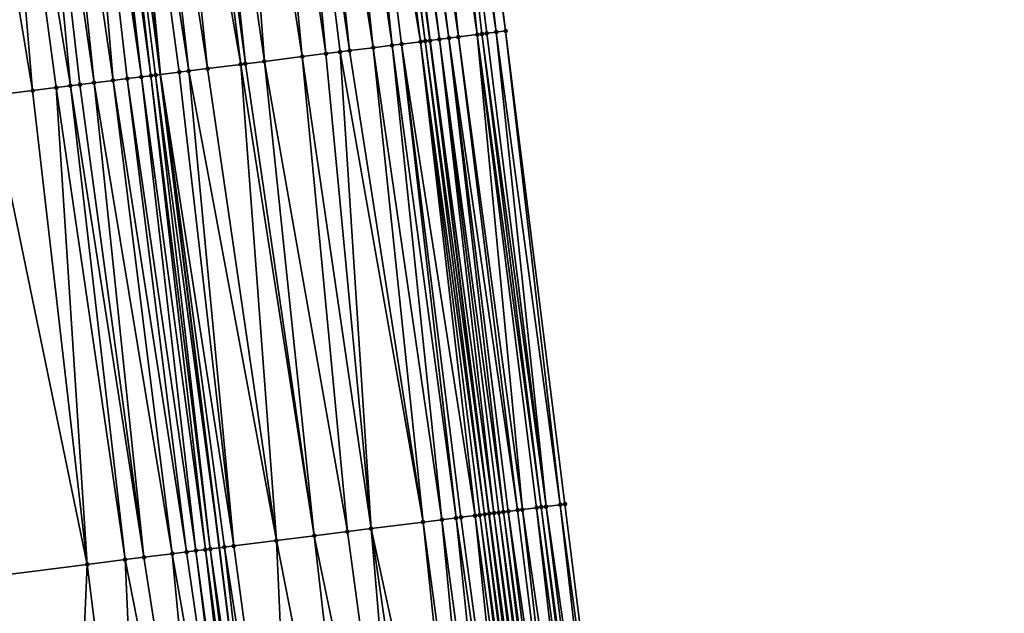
# Model space of a CAD drawing. Header units: feet. Extents: x 2004186 to 2014793, y 836912 to 864902.
# Tile 871 of 974: x 2004239 to 2004280, y 860242 to 860267. Entities that reach past the tile are written whole.
import ezdxf

# ---------------------------------------------------------------- set-up
doc = ezdxf.new("R2010")
doc.units = ezdxf.units.FT
doc.header["$LTSCALE"] = 100
doc.header["$MEASUREMENT"] = 0
for name, color, linetype, lineweight in [('EP_Travel Lane', 5, 'Continuous', 40), ('GPL_Skip Line', 2, 'Continuous', 40), ('Road Shots', 4, 'Continuous', 200), ('Road X-Section', 30, 'Continuous', 13)]:
    doc.layers.add(name, color=color, linetype=linetype, lineweight=lineweight)
doc.layers.add('I-77 SB_MM21-27-Surface-Border', color=7, linetype='Continuous')
doc.layers.add('I-77 SB_MM21-27-Surface-TIN', color=7, linetype='Continuous')

msp = doc.modelspace()

# ---------------------------------------------------------------- linework, layer by layer
at = {"layer": 'EP_Travel Lane'}
msp.add_polyline3d([(2004278.176850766, 860107.7872020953, 443.0802685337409), (2004275.079206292, 860127.5448187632, 443.2896981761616), (2004272.20618284, 860147.1832113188, 443.5180777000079), (2004269.396110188, 860166.9835510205, 443.7427279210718), (2004266.586020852, 860186.7840082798, 443.9576872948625), (2004263.776026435, 860206.5837967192, 444.2277280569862), (2004261.204538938, 860226.2300628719, 444.4759361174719), (2004258.726856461, 860246.074183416, 444.7456337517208), (2004256.249237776, 860265.9177930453, 445.0501605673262), (2004253.771628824, 860285.7613247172, 445.3600188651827), (2004251.476942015, 860305.4775808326, 445.6842824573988), (2004249.269071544, 860325.3524036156, 446.0267460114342), (2004247.061231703, 860345.2269506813, 446.3848693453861), (2004244.853425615, 860365.1011938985, 446.7602514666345), (2004242.7872127, 860384.8619362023, 447.1257588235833), (2004240.809583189, 860404.760041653, 447.5197195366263)], dxfattribs=at)
at = {"layer": 'GPL_Skip Line'}
msp.add_polyline3d([(2004266.90058281, 860106.0286137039, 443.5323884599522), (2004263.825262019, 860125.7897813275, 443.7325048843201), (2004260.937700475, 860145.5786646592, 443.9475066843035), (2004258.127622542, 860165.379041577, 444.1690831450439), (2004255.317567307, 860185.1792585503, 444.4038330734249), (2004252.507585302, 860204.9789595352, 444.6810810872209), (2004249.90958501, 860224.8070795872, 444.9510224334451), (2004247.422139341, 860244.6498827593, 445.2269902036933), (2004244.934734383, 860264.4923611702, 445.5251074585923), (2004242.447342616, 860284.3347343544, 445.8304014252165), (2004240.117220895, 860304.1952386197, 446.1714468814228), (2004237.88905285, 860324.0682038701, 446.4904470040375), (2004235.660980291, 860343.9403174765, 446.857824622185), (2004233.432912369, 860363.8123897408, 447.2275507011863), (2004231.328673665, 860383.6973784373, 447.6122131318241), (2004229.323130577, 860403.5926549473, 448.0069521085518)], dxfattribs=at)
at = {"layer": 'I-77 SB_MM21-27-Surface-Border', "color": 3, "linetype": 'ByBlock', "lineweight": -2}
msp.add_polyline3d([(2004242.455338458, 860404.9287938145, 447.3733794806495), (2004243.864022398, 860384.9721945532, 447.0379822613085), (2004246.350791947, 860365.2713269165, 446.6341695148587), (2004248.976294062, 860345.4444930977, 446.2264130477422), (2004251.999291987, 860325.6623481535, 445.8118457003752), (2004254.227387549, 860305.7900293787, 445.4561224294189), (2004256.932620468, 860286.1614367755, 445.1009789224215), (2004259.419980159, 860266.3193194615, 444.7782243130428), (2004261.907392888, 860246.4767790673, 444.484343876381), (2004264.394846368, 860226.6339135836, 444.2126170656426), (2004266.96151152, 860207.0390791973, 443.9696073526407), (2004269.77150827, 860187.2392743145, 443.7009221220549), (2004272.38358866, 860167.4106663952, 443.489930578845), (2004274.797706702, 860147.5535794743, 443.3099393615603), (2004277.460304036, 860127.9171406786, 443.0755045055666), (2004280.338033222, 860108.1250280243, 442.8990627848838)], dxfattribs=at)
at = {"layer": 'I-77 SB_MM21-27-Surface-TIN', "color": 128, "linetype": 'ByBlock', "lineweight": -2}
for points in [[(2004255.345279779, 860285.9605560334, 445.2282600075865), (2004254.551630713, 860285.8599459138, 445.3034777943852), (2004257.435823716, 860266.0680636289, 444.9478918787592)], [(2004256.138944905, 860286.0610380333, 445.1617802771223), (2004255.345279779, 860285.9605560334, 445.2282600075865), (2004258.22947665, 860266.1686428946, 444.8747778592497)], [(2004255.345279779, 860285.9605560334, 445.2282600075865), (2004257.435823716, 860266.0680636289, 444.9478918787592), (2004258.22947665, 860266.1686428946, 444.8747778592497)], [(2004256.138944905, 860286.0610380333, 445.1617802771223), (2004259.023152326, 860266.2690407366, 444.8140373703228), (2004256.734200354, 860286.1363468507, 445.1155135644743)], [(2004256.138944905, 860286.0610380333, 445.1617802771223), (2004258.626317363, 860266.2188188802, 444.8459718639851), (2004259.023152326, 860266.2690407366, 444.8140373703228)], [(2004256.138944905, 860286.0610380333, 445.1617802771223), (2004258.42789299, 860266.193762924, 444.8581898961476), (2004258.626317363, 860266.2188188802, 444.8459718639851)], [(2004256.138944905, 860286.0610380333, 445.1617802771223), (2004258.22947665, 860266.1686428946, 444.8747778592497), (2004258.42789299, 860266.193762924, 444.8581898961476)], [(2004256.734200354, 860286.1363468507, 445.1155135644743), (2004259.419980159, 860266.3193194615, 444.7782243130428), (2004256.932620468, 860286.1614367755, 445.1009789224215)], [(2004256.734200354, 860286.1363468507, 445.1155135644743), (2004259.023152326, 860266.2690407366, 444.8140373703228), (2004259.419980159, 860266.3193194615, 444.7782243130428)], [(2004251.773687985, 860285.5091745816, 445.4737061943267), (2004250.781528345, 860285.3841961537, 445.5142426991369), (2004253.864216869, 860265.6168022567, 445.1851507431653)], [(2004251.972122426, 860285.5341502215, 445.4669660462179), (2004251.773687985, 860285.5091745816, 445.4737061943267), (2004254.657944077, 860265.7167890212, 445.1524466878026)], [(2004251.773687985, 860285.5091745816, 445.4737061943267), (2004253.864216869, 860265.6168022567, 445.1851507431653), (2004254.657944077, 860265.7167890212, 445.1524466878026)], [(2004252.567411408, 860285.6091915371, 445.4389435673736), (2004251.972122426, 860285.5341502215, 445.4669660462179), (2004254.657944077, 860265.7167890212, 445.1524466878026)], [(2004253.361111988, 860285.7093907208, 445.3917525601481), (2004252.567411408, 860285.6091915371, 445.4389435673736), (2004255.848501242, 860265.86703758, 445.0850842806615)], [(2004252.567411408, 860285.6091915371, 445.4389435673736), (2004255.054802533, 860265.7668234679, 445.1332939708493), (2004255.848501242, 860265.86703758, 445.0850842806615)], [(2004252.567411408, 860285.6091915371, 445.4389435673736), (2004254.657944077, 860265.7167890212, 445.1524466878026), (2004255.054802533, 860265.7668234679, 445.1332939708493)], [(2004253.559532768, 860285.73447533, 445.3775804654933), (2004253.361111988, 860285.7093907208, 445.3917525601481), (2004256.046918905, 860265.8921470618, 445.0692156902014)], [(2004253.361111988, 860285.7093907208, 445.3917525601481), (2004255.848501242, 860265.86703758, 445.0850842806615), (2004256.046918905, 860265.8921470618, 445.0692156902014)], [(2004253.757948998, 860285.7595962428, 445.360932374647), (2004253.559532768, 860285.73447533, 445.3775804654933), (2004256.245331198, 860265.9172993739, 445.0504259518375)], [(2004253.559532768, 860285.73447533, 445.3775804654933), (2004256.046918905, 860265.8921470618, 445.0692156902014), (2004256.245331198, 860265.9172993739, 445.0504259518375)], [(2004253.757948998, 860285.7595962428, 445.360932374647), (2004256.249237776, 860265.9177930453, 445.0501605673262), (2004253.771628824, 860285.7613247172, 445.3600188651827)], [(2004253.757948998, 860285.7595962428, 445.360932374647), (2004256.245331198, 860265.9172993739, 445.0504259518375), (2004256.249237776, 860265.9177930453, 445.0501605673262)], [(2004254.154793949, 860285.809738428, 445.3344319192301), (2004253.771628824, 860285.7613247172, 445.3600188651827), (2004256.642175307, 860265.9674482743, 445.0234672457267)], [(2004256.642175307, 860265.9674482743, 445.0234672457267), (2004253.771628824, 860285.7613247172, 445.3600188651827), (2004256.249237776, 860265.9177930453, 445.0501605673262)], [(2004254.551630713, 860285.8599459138, 445.3034777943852), (2004254.154793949, 860285.809738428, 445.3344319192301), (2004257.039006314, 860266.0177016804, 444.9893809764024)], [(2004254.154793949, 860285.809738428, 445.3344319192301), (2004256.642175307, 860265.9674482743, 445.0234672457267), (2004257.039006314, 860266.0177016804, 444.9893809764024)], [(2004254.551630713, 860285.8599459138, 445.3034777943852), (2004257.039006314, 860266.0177016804, 444.9893809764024), (2004257.435823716, 860266.0680636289, 444.9478918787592)], [(2004248.995651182, 860285.1591537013, 445.592752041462), (2004247.805047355, 860285.0092773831, 445.6347259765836), (2004250.887735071, 860265.2418899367, 445.3051960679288)], [(2004249.987818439, 860285.2840713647, 445.5563598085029), (2004248.995651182, 860285.1591537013, 445.592752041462), (2004251.879904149, 860265.366793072, 445.2697940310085)], [(2004248.995651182, 860285.1591537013, 445.592752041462), (2004250.887735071, 860265.2418899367, 445.3051960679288), (2004251.879904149, 860265.366793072, 445.2697940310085)], [(2004250.781528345, 860285.3841961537, 445.5142426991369), (2004249.987818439, 860285.2840713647, 445.5563598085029), (2004252.872057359, 860265.4918227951, 445.2257584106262)], [(2004249.987818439, 860285.2840713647, 445.5563598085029), (2004252.47519843, 860265.4417921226, 445.2446537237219), (2004252.872057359, 860265.4918227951, 445.2257584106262)], [(2004249.987818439, 860285.2840713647, 445.5563598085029), (2004251.879904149, 860265.366793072, 445.2697940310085), (2004252.47519843, 860265.4417921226, 445.2446537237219)], [(2004250.781528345, 860285.3841961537, 445.5142426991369), (2004252.872057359, 860265.4918227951, 445.2257584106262), (2004253.864216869, 860265.6168022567, 445.1851507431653)], [(2004245.820704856, 860284.7595057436, 445.7031667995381), (2004244.828538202, 860284.6345832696, 445.7398871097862), (2004248.308095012, 860264.917145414, 445.396993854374)], [(2004246.416001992, 860284.8344820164, 445.6795803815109), (2004245.820704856, 860284.7595057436, 445.7031667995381), (2004248.506530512, 860264.9421126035, 445.3908299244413)], [(2004245.820704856, 860284.7595057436, 445.7031667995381), (2004248.308095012, 860264.917145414, 445.396993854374), (2004248.506530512, 860264.9421126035, 445.3908299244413)], [(2004247.805047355, 860285.0092773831, 445.6347259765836), (2004246.416001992, 860284.8344820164, 445.6795803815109), (2004249.300263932, 860265.0420498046, 445.3615062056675)], [(2004246.416001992, 860284.8344820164, 445.6795803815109), (2004248.506530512, 860264.9421126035, 445.3908299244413), (2004249.300263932, 860265.0420498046, 445.3615062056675)], [(2004247.805047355, 860285.0092773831, 445.6347259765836), (2004249.300263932, 860265.0420498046, 445.3615062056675), (2004250.887735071, 860265.2418899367, 445.3051960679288)], [(2004242.248903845, 860284.309793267, 445.8347850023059), (2004241.85201694, 860284.2599857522, 445.8384601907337), (2004244.537861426, 860264.442442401, 445.536370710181)], [(2004242.248903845, 860284.309793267, 445.8347850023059), (2004244.934734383, 860264.4923611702, 445.5251074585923), (2004242.447342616, 860284.3347343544, 445.8304014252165)], [(2004242.248903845, 860284.309793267, 445.8347850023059), (2004244.736300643, 860264.467379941, 445.5322289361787), (2004244.934734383, 860264.4923611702, 445.5251074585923)], [(2004242.248903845, 860284.309793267, 445.8347850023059), (2004244.537861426, 860264.442442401, 445.536370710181), (2004244.736300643, 860264.467379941, 445.5322289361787)], [(2004243.042647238, 860284.4096509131, 445.8108876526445), (2004242.447342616, 860284.3347343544, 445.8304014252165), (2004244.934734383, 860264.4923611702, 445.5251074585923)], [(2004243.836375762, 860284.5096271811, 445.7789000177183), (2004243.042647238, 860284.4096509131, 445.8108876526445), (2004246.125334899, 860264.6422639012, 445.4813313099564)], [(2004243.042647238, 860284.4096509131, 445.8108876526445), (2004244.934734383, 860264.4923611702, 445.5251074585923), (2004245.728469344, 860264.5922860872, 445.4966215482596)], [(2004243.042647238, 860284.4096509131, 445.8108876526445), (2004245.728469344, 860264.5922860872, 445.4966215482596), (2004246.125334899, 860264.6422639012, 445.4813313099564)], [(2004244.828538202, 860284.6345832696, 445.7398871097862), (2004243.836375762, 860284.5096271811, 445.7789000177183), (2004246.919069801, 860264.7421892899, 445.4528132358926)], [(2004243.836375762, 860284.5096271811, 445.7789000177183), (2004246.125334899, 860264.6422639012, 445.4813313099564), (2004246.919069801, 860264.7421892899, 445.4528132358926)], [(2004244.828538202, 860284.6345832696, 445.7398871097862), (2004246.919069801, 860264.7421892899, 445.4528132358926), (2004248.308095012, 860264.917145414, 445.396993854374)], [(2004239.272393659, 860283.9351073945, 445.9393840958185), (2004237.883371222, 860283.7601291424, 445.9967117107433), (2004241.164481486, 860264.017812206, 445.6539778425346)], [(2004240.06612676, 860284.0350471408, 445.9098873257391), (2004239.272393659, 860283.9351073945, 445.9393840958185), (2004242.156642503, 860264.1427796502, 445.614189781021)], [(2004239.272393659, 860283.9351073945, 445.9393840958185), (2004241.561342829, 860264.067823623, 445.6363957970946), (2004242.156642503, 860264.1427796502, 445.614189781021)], [(2004239.272393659, 860283.9351073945, 445.9393840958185), (2004241.164481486, 860264.017812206, 445.6539778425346), (2004241.561342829, 860264.067823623, 445.6363957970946)], [(2004241.256717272, 860284.1850296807, 445.860668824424), (2004240.06612676, 860284.0350471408, 445.9098873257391), (2004242.950375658, 860264.2427189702, 445.5847215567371)], [(2004240.06612676, 860284.0350471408, 445.9098873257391), (2004242.156642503, 860264.1427796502, 445.614189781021), (2004242.950375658, 860264.2427189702, 445.5847215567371)], [(2004241.455153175, 860284.209993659, 445.8547240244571), (2004241.256717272, 860284.1850296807, 445.860668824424), (2004244.140970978, 860264.392663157, 445.53811802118)], [(2004241.256717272, 860284.1850296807, 445.860668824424), (2004243.54567039, 860264.317714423, 445.5598266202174), (2004244.140970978, 860264.392663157, 445.53811802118)], [(2004241.256717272, 860284.1850296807, 445.860668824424), (2004242.950375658, 860264.2427189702, 445.5847215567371), (2004243.54567039, 860264.317714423, 445.5598266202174)], [(2004241.85201694, 860284.2599857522, 445.8384601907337), (2004241.455153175, 860284.209993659, 445.8547240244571), (2004244.140970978, 860264.392663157, 445.53811802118)], [(2004241.85201694, 860284.2599857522, 445.8384601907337), (2004244.140970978, 860264.392663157, 445.53811802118), (2004244.537861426, 860264.442442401, 445.536370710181)], [(2004237.883371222, 860283.7601291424, 445.9967117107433), (2004236.295910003, 860283.5602098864, 446.0584172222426), (2004239.577020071, 860263.8178945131, 445.7155777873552)], [(2004236.295910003, 860283.5602098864, 446.0584172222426), (2004237.791124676, 860263.5929974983, 445.7841691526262), (2004239.577020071, 860263.8178945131, 445.7155777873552)], [(2004237.883371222, 860283.7601291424, 445.9967117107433), (2004240.569181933, 860263.9428552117, 445.6762498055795), (2004241.164481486, 860264.017812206, 445.6539778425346)], [(2004237.883371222, 860283.7601291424, 445.9967117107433), (2004239.577020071, 860263.8178945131, 445.7155777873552), (2004240.569181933, 860263.9428552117, 445.6762498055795)], [(2004258.22947665, 860266.1686428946, 444.8747778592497), (2004257.435823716, 860266.0680636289, 444.9478918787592), (2004260.121609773, 860246.250986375, 444.6140213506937)], [(2004258.42789299, 860266.193762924, 444.8581898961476), (2004258.22947665, 860266.1686428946, 444.8747778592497), (2004260.915289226, 860246.3513540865, 444.5553363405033)], [(2004258.22947665, 860266.1686428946, 444.8747778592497), (2004260.716855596, 860246.3263719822, 444.5625173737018), (2004260.915289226, 860246.3513540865, 444.5553363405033)], [(2004258.22947665, 860266.1686428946, 444.8747778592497), (2004260.121609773, 860246.250986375, 444.6140213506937), (2004260.716855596, 860246.3263719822, 444.5625173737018)], [(2004258.626317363, 860266.2188188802, 444.8459718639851), (2004258.42789299, 860266.193762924, 444.8581898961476), (2004261.1137335, 860246.3762512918, 444.5539456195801)], [(2004258.42789299, 860266.193762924, 444.8581898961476), (2004260.915289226, 860246.3513540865, 444.5553363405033), (2004261.1137335, 860246.3762512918, 444.5539456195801)], [(2004258.626317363, 860266.2188188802, 444.8459718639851), (2004261.1137335, 860246.3762512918, 444.5539456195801), (2004259.023152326, 860266.2690407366, 444.8140373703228)], [(2004259.023152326, 860266.2690407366, 444.8140373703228), (2004261.708981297, 860246.4516211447, 444.5035161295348), (2004259.419980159, 860266.3193194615, 444.7782243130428)], [(2004259.023152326, 860266.2690407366, 444.8140373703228), (2004261.1137335, 860246.3762512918, 444.5539456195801), (2004261.708981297, 860246.4516211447, 444.5035161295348)], [(2004259.419980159, 860266.3193194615, 444.7782243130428), (2004261.708981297, 860246.4516211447, 444.5035161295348), (2004261.907392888, 860246.4767790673, 444.484343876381)], [(2004254.657944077, 860265.7167890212, 445.1524466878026), (2004253.864216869, 860265.6168022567, 445.1851507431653), (2004256.748490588, 860245.8242760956, 444.873492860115)], [(2004255.054802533, 860265.7668234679, 445.1332939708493), (2004254.657944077, 860265.7167890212, 445.1524466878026), (2004257.34377763, 860245.8993328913, 444.8444145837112)], [(2004254.657944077, 860265.7167890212, 445.1524466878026), (2004256.748490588, 860245.8242760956, 444.873492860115), (2004257.34377763, 860245.8993328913, 444.8444145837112)], [(2004255.848501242, 860265.86703758, 445.0850842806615), (2004255.054802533, 860265.7668234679, 445.1332939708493), (2004258.137479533, 860245.9995215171, 444.7979436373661)], [(2004255.054802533, 860265.7668234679, 445.1332939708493), (2004257.542207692, 860245.9243434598, 444.8352922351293), (2004258.137479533, 860245.9995215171, 444.7979436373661)], [(2004255.054802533, 860265.7668234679, 445.1332939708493), (2004257.34377763, 860245.8993328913, 444.8444145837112), (2004257.542207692, 860245.9243434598, 444.8352922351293)], [(2004256.046918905, 860265.8921470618, 445.0692156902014), (2004255.848501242, 860265.86703758, 445.0850842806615), (2004258.534315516, 860246.0497352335, 444.7665645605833)], [(2004255.848501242, 860265.86703758, 445.0850842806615), (2004258.335901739, 860246.0245947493, 444.7845474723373), (2004258.534315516, 860246.0497352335, 444.7665645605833)], [(2004255.848501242, 860265.86703758, 445.0850842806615), (2004258.137479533, 860245.9995215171, 444.7979436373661), (2004258.335901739, 860246.0245947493, 444.7845474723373)], [(2004256.245331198, 860265.9172993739, 445.0504259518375), (2004256.046918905, 860265.8921470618, 445.0692156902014), (2004258.726856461, 860246.074183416, 444.7456337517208)], [(2004256.046918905, 860265.8921470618, 445.0692156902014), (2004258.534315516, 860246.0497352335, 444.7665645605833), (2004258.726856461, 860246.074183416, 444.7456337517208)], [(2004256.245331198, 860265.9172993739, 445.0504259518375), (2004258.726856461, 860246.074183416, 444.7456337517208), (2004256.249237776, 860265.9177930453, 445.0501605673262)], [(2004256.642175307, 860265.9674482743, 445.0234672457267), (2004256.249237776, 860265.9177930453, 445.0501605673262), (2004258.931150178, 860246.0999594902, 444.7344666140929)], [(2004258.732722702, 860246.074928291, 444.7449960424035), (2004256.249237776, 860265.9177930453, 445.0501605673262), (2004258.726856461, 860246.074183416, 444.7456337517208)], [(2004258.931150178, 860246.0999594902, 444.7344666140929), (2004256.249237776, 860265.9177930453, 445.0501605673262), (2004258.732722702, 860246.074928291, 444.7449960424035)], [(2004257.039006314, 860266.0177016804, 444.9893809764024), (2004256.642175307, 860265.9674482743, 445.0234672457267), (2004259.328002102, 860246.1500460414, 444.7117605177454)], [(2004256.642175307, 860265.9674482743, 445.0234672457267), (2004259.129582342, 860246.1249532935, 444.7264876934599), (2004259.328002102, 860246.1500460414, 444.7117605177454)], [(2004256.642175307, 860265.9674482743, 445.0234672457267), (2004258.931150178, 860246.0999594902, 444.7344666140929), (2004259.129582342, 860246.1249532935, 444.7264876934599)], [(2004257.435823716, 860266.0680636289, 444.9478918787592), (2004257.039006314, 860266.0177016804, 444.9893809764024), (2004259.92320294, 860246.225790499, 444.6357821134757)], [(2004257.039006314, 860266.0177016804, 444.9893809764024), (2004259.526407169, 860246.1752560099, 444.6890386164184), (2004259.92320294, 860246.225790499, 444.6357821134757)], [(2004257.039006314, 860266.0177016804, 444.9893809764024), (2004259.328002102, 860246.1500460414, 444.7117605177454), (2004259.526407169, 860246.1752560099, 444.6890386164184)], [(2004257.435823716, 860266.0680636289, 444.9478918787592), (2004259.92320294, 860246.225790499, 444.6357821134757), (2004260.121609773, 860246.250986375, 444.6140213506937)], [(2004251.879904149, 860265.366793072, 445.2697940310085), (2004250.887735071, 860265.2418899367, 445.3051960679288), (2004253.772008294, 860245.4493677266, 444.9932667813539)], [(2004252.47519843, 860265.4417921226, 445.2446537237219), (2004251.879904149, 860265.366793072, 445.2697940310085), (2004253.772008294, 860245.4493677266, 444.9932667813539)], [(2004252.872057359, 860265.4918227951, 445.2257584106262), (2004252.47519843, 860265.4417921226, 445.2446537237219), (2004255.954765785, 860245.7242701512, 444.9075044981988)], [(2004252.47519843, 860265.4417921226, 445.2446537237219), (2004253.772008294, 860245.4493677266, 444.9932667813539), (2004255.954765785, 860245.7242701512, 444.9075044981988)], [(2004253.864216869, 860265.6168022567, 445.1851507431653), (2004252.872057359, 860265.4918227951, 445.2257584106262), (2004255.954765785, 860245.7242701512, 444.9075044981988)], [(2004253.864216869, 860265.6168022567, 445.1851507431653), (2004255.954765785, 860245.7242701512, 444.9075044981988), (2004256.748490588, 860245.8242760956, 444.873492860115)], [(2004248.308095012, 860264.917145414, 445.396993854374), (2004246.919069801, 860264.7421892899, 445.4528132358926), (2004249.803351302, 860244.9496010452, 445.1453850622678)], [(2004248.506530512, 860264.9421126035, 445.3908299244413), (2004248.308095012, 860264.917145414, 445.396993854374), (2004251.390812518, 860245.1495203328, 445.0836773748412)], [(2004248.308095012, 860264.917145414, 445.396993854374), (2004249.803351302, 860244.9496010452, 445.1453850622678), (2004251.390812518, 860245.1495203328, 445.0836773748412)], [(2004249.300263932, 860265.0420498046, 445.3615062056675), (2004248.506530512, 860264.9421126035, 445.3908299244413), (2004251.390812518, 860245.1495203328, 445.0836773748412)], [(2004250.887735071, 860265.2418899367, 445.3051960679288), (2004249.300263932, 860265.0420498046, 445.3615062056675), (2004252.779837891, 860245.3244751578, 445.0279475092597)], [(2004249.300263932, 860265.0420498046, 445.3615062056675), (2004251.390812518, 860245.1495203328, 445.0836773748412), (2004252.779837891, 860245.3244751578, 445.0279475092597)], [(2004250.887735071, 860265.2418899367, 445.3051960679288), (2004252.779837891, 860245.3244751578, 445.0279475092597), (2004253.772008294, 860245.4493677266, 444.9932667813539)], [(2004244.736300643, 860264.467379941, 445.5322289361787), (2004244.537861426, 860264.442442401, 445.536370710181), (2004247.025271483, 860244.5999233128, 445.241027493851)], [(2004244.736300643, 860264.467379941, 445.5322289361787), (2004247.422139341, 860244.6498827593, 445.2269902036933), (2004244.934734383, 860264.4923611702, 445.5251074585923)], [(2004244.736300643, 860264.467379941, 445.5322289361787), (2004247.025271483, 860244.5999233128, 445.241027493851), (2004247.422139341, 860244.6498827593, 445.2269902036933)], [(2004245.728469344, 860264.5922860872, 445.4966215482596), (2004244.934734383, 860264.4923611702, 445.5251074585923), (2004248.017445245, 860244.7247890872, 445.208174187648)], [(2004247.62057327, 860244.6748624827, 445.2199715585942), (2004244.934734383, 860264.4923611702, 445.5251074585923), (2004247.422139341, 860244.6498827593, 445.2269902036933)], [(2004248.017445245, 860244.7247890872, 445.208174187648), (2004244.934734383, 860264.4923611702, 445.5251074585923), (2004247.62057327, 860244.6748624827, 445.2199715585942)], [(2004246.125334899, 860264.6422639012, 445.4813313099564), (2004245.728469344, 860264.5922860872, 445.4966215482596), (2004248.017445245, 860244.7247890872, 445.208174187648)], [(2004246.919069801, 860264.7421892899, 445.4528132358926), (2004246.125334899, 860264.6422639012, 445.4813313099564), (2004249.803351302, 860244.9496010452, 445.1453850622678)], [(2004246.125334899, 860264.6422639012, 445.4813313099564), (2004248.017445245, 860244.7247890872, 445.208174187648), (2004249.803351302, 860244.9496010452, 445.1453850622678)], [(2004241.561342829, 860264.067823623, 445.6363957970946), (2004241.164481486, 860264.017812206, 445.6539778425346), (2004244.247200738, 860244.2501731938, 445.3416068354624)], [(2004242.156642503, 860264.1427796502, 445.614189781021), (2004241.561342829, 860264.067823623, 445.6363957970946), (2004244.247200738, 860244.2501731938, 445.3416068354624)], [(2004242.950375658, 860264.2427189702, 445.5847215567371), (2004242.156642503, 860264.1427796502, 445.614189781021), (2004245.437797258, 860244.4001078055, 445.2956571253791)], [(2004242.156642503, 860264.1427796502, 445.614189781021), (2004244.247200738, 860244.2501731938, 445.3416068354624), (2004245.437797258, 860244.4001078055, 445.2956571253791)], [(2004243.54567039, 860264.317714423, 445.5598266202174), (2004242.950375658, 860264.2427189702, 445.5847215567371), (2004246.03309223, 860244.4751013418, 445.2708932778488)], [(2004242.950375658, 860264.2427189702, 445.5847215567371), (2004245.437797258, 860244.4001078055, 445.2956571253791), (2004246.03309223, 860244.4751013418, 445.2708932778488)], [(2004244.140970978, 860264.392663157, 445.53811802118), (2004243.54567039, 860264.317714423, 445.5598266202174), (2004246.429955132, 860244.5251003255, 445.2541594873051)], [(2004243.54567039, 860264.317714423, 445.5598266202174), (2004246.03309223, 860244.4751013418, 445.2708932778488), (2004246.429955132, 860244.5251003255, 445.2541594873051)], [(2004244.537861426, 860264.442442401, 445.536370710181), (2004244.140970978, 860264.392663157, 445.53811802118), (2004246.826827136, 860244.5750266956, 445.2423780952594)], [(2004244.140970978, 860264.392663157, 445.53811802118), (2004246.429955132, 860244.5251003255, 445.2541594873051), (2004246.826827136, 860244.5750266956, 445.2423780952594)], [(2004244.537861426, 860264.442442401, 445.536370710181), (2004246.826827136, 860244.5750266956, 445.2423780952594), (2004247.025271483, 860244.5999233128, 445.241027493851)], [(2004239.577020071, 860263.8178945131, 445.7155777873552), (2004237.791124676, 860263.5929974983, 445.7841691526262), (2004241.866016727, 860243.9502319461, 445.4384184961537)], [(2004240.569181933, 860263.9428552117, 445.6762498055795), (2004239.577020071, 860263.8178945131, 445.7155777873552), (2004241.866016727, 860243.9502319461, 445.4384184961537)], [(2004241.164481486, 860264.017812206, 445.6539778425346), (2004240.569181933, 860263.9428552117, 445.6762498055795), (2004243.453473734, 860244.1501848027, 445.3744213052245)], [(2004240.569181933, 860263.9428552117, 445.6762498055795), (2004241.866016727, 860243.9502319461, 445.4384184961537), (2004243.453473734, 860244.1501848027, 445.3744213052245)], [(2004241.164481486, 860264.017812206, 445.6539778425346), (2004243.453473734, 860244.1501848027, 445.3744213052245), (2004244.247200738, 860244.2501731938, 445.3416068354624)], [(2004237.791124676, 860263.5929974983, 445.7841691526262), (2004238.095780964, 860243.4755463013, 445.576608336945), (2004241.866016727, 860243.9502319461, 445.4384184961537)], [(2004260.716855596, 860246.3263719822, 444.5625173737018), (2004260.121609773, 860246.250986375, 444.6140213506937), (2004263.00591332, 860226.4582222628, 444.3185784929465)], [(2004260.915289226, 860246.3513540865, 444.5553363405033), (2004260.716855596, 860246.3263719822, 444.5625173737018), (2004263.402750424, 860226.5084270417, 444.2878087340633)], [(2004260.716855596, 860246.3263719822, 444.5625173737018), (2004263.00591332, 860226.4582222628, 444.3185784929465), (2004263.402750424, 860226.5084270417, 444.2878087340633)], [(2004261.1137335, 860246.3762512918, 444.5539456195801), (2004260.915289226, 860246.3513540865, 444.5553363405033), (2004263.601181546, 860226.5334291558, 444.279262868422)], [(2004260.915289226, 860246.3513540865, 444.5553363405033), (2004263.402750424, 860226.5084270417, 444.2878087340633), (2004263.601181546, 860226.5334291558, 444.279262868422)], [(2004261.1137335, 860246.3762512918, 444.5539456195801), (2004263.998016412, 860226.5836517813, 444.2472759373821), (2004261.708981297, 860246.4516211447, 444.5035161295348)], [(2004261.1137335, 860246.3762512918, 444.5539456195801), (2004263.601181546, 860226.5334291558, 444.279262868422), (2004263.998016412, 860226.5836517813, 444.2472759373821)], [(2004261.708981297, 860246.4516211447, 444.5035161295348), (2004264.394846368, 860226.6339135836, 444.2126170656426), (2004261.907392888, 860246.4767790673, 444.484343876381)], [(2004261.708981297, 860246.4516211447, 444.5035161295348), (2004263.998016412, 860226.5836517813, 444.2472759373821), (2004264.394846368, 860226.6339135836, 444.2126170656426)], [(2004257.34377763, 860245.8993328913, 444.8444145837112), (2004256.748490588, 860245.8242760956, 444.873492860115), (2004259.434365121, 860226.0064930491, 444.5877450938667)], [(2004257.542207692, 860245.9243434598, 444.8352922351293), (2004257.34377763, 860245.8993328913, 444.8444145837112), (2004260.228079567, 860226.1065816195, 444.5480976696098)], [(2004257.34377763, 860245.8993328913, 444.8444145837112), (2004259.434365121, 860226.0064930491, 444.5877450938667), (2004260.228079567, 860226.1065816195, 444.5480976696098)], [(2004258.137479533, 860245.9995215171, 444.7979436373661), (2004257.542207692, 860245.9243434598, 444.8352922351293), (2004260.228079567, 860226.1065816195, 444.5480976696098)], [(2004258.335901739, 860246.0245947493, 444.7845474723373), (2004258.137479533, 860245.9995215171, 444.7979436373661), (2004260.823350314, 860226.1817684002, 444.5101537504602)], [(2004258.137479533, 860245.9995215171, 444.7979436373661), (2004260.228079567, 860226.1065816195, 444.5480976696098), (2004260.823350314, 860226.1817684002, 444.5101537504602)], [(2004258.534315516, 860246.0497352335, 444.7665645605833), (2004258.335901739, 860246.0245947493, 444.7845474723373), (2004261.021770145, 860226.206860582, 444.4954650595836)], [(2004258.335901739, 860246.0245947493, 444.7845474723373), (2004260.823350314, 860226.1817684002, 444.5101537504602), (2004261.021770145, 860226.206860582, 444.4954650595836)], [(2004258.534315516, 860246.0497352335, 444.7665645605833), (2004261.204538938, 860226.2300628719, 444.4759361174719), (2004258.726856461, 860246.074183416, 444.7456337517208)], [(2004258.534315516, 860246.0497352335, 444.7665645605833), (2004261.021770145, 860226.206860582, 444.4954650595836), (2004261.204538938, 860226.2300628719, 444.4759361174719)], [(2004258.732722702, 860246.074928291, 444.7449960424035), (2004258.726856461, 860246.074183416, 444.7456337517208), (2004261.220178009, 860226.2320482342, 444.4742650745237)], [(2004261.220178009, 860226.2320482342, 444.4742650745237), (2004258.726856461, 860246.074183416, 444.7456337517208), (2004261.204538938, 860226.2300628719, 444.4759361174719)], [(2004258.931150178, 860246.0999594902, 444.7344666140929), (2004258.732722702, 860246.074928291, 444.7449960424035), (2004261.418599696, 860226.2571256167, 444.4605857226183)], [(2004258.732722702, 860246.074928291, 444.7449960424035), (2004261.220178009, 860226.2320482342, 444.4742650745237), (2004261.418599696, 860226.2571256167, 444.4605857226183)], [(2004259.129582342, 860246.1249532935, 444.7264876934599), (2004258.931150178, 860246.0999594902, 444.7344666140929), (2004261.617027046, 860226.2821578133, 444.4499881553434)], [(2004258.931150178, 860246.0999594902, 444.7344666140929), (2004261.418599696, 860226.2571256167, 444.4605857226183), (2004261.617027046, 860226.2821578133, 444.4499881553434)], [(2004259.328002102, 860246.1500460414, 444.7117605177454), (2004259.129582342, 860246.1249532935, 444.7264876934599), (2004261.815445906, 860226.3072577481, 444.434770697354)], [(2004259.129582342, 860246.1249532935, 444.7264876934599), (2004261.617027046, 860226.2821578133, 444.4499881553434), (2004261.815445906, 860226.3072577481, 444.434770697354)], [(2004259.526407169, 860246.1752560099, 444.6890386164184), (2004259.328002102, 860246.1500460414, 444.7117605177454), (2004262.013859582, 860226.3323990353, 444.4167328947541)], [(2004259.328002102, 860246.1500460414, 444.7117605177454), (2004261.815445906, 860226.3072577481, 444.434770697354), (2004262.013859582, 860226.3323990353, 444.4167328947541)], [(2004259.92320294, 860246.225790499, 444.6357821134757), (2004259.526407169, 860246.1752560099, 444.6890386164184), (2004262.410664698, 860226.3828589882, 444.3685596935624)], [(2004259.526407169, 860246.1752560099, 444.6890386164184), (2004262.013859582, 860226.3323990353, 444.4167328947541), (2004262.410664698, 860226.3828589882, 444.3685596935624)], [(2004260.121609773, 860246.250986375, 444.6140213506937), (2004259.92320294, 860246.225790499, 444.6357821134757), (2004262.410664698, 860226.3828589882, 444.3685596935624)], [(2004260.121609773, 860246.250986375, 444.6140213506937), (2004262.410664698, 860226.3828589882, 444.3685596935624), (2004263.00591332, 860226.4582222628, 444.3185784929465)], [(2004253.772008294, 860245.4493677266, 444.9932667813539), (2004252.779837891, 860245.3244751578, 445.0279475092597), (2004255.465708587, 860225.5067227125, 444.740115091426)], [(2004255.954765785, 860245.7242701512, 444.9075044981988), (2004253.772008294, 860245.4493677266, 444.9932667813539), (2004258.04534527, 860225.8314941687, 444.6464804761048)], [(2004253.772008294, 860245.4493677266, 444.9932667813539), (2004256.656318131, 860225.6565534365, 444.7012500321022), (2004258.04534527, 860225.8314941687, 444.6464804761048)], [(2004253.772008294, 860245.4493677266, 444.9932667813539), (2004255.465708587, 860225.5067227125, 444.740115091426), (2004256.656318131, 860225.6565534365, 444.7012500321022)], [(2004256.748490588, 860245.8242760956, 444.873492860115), (2004255.954765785, 860245.7242701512, 444.9075044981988), (2004258.640642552, 860225.906469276, 444.6229731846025)], [(2004255.954765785, 860245.7242701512, 444.9075044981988), (2004258.04534527, 860225.8314941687, 444.6464804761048), (2004258.640642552, 860225.906469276, 444.6229731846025)], [(2004256.748490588, 860245.8242760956, 444.873492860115), (2004258.640642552, 860225.906469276, 444.6229731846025), (2004259.434365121, 860226.0064930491, 444.5877450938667)], [(2004251.390812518, 860245.1495203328, 445.0836773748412), (2004249.803351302, 860244.9496010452, 445.1453850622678), (2004253.679805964, 860225.2818833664, 444.8047732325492)], [(2004252.779837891, 860245.3244751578, 445.0279475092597), (2004251.390812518, 860245.1495203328, 445.0836773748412), (2004255.465708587, 860225.5067227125, 444.740115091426)], [(2004251.390812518, 860245.1495203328, 445.0836773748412), (2004253.679805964, 860225.2818833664, 444.8047732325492), (2004255.465708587, 860225.5067227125, 444.740115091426)], [(2004247.025271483, 860244.5999233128, 445.241027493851), (2004249.90958501, 860224.8070795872, 444.9510224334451), (2004247.422139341, 860244.6498827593, 445.2269902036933)], [(2004247.62057327, 860244.6748624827, 445.2199715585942), (2004247.422139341, 860244.6498827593, 445.2269902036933), (2004249.90958501, 860224.8070795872, 444.9510224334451)], [(2004248.017445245, 860244.7247890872, 445.208174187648), (2004247.62057327, 860244.6748624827, 445.2199715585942), (2004250.703322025, 860224.9069881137, 444.9236544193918)], [(2004247.62057327, 860244.6748624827, 445.2199715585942), (2004249.90958501, 860224.8070795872, 444.9510224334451), (2004250.703322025, 860224.9069881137, 444.9236544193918)], [(2004249.803351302, 860244.9496010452, 445.1453850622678), (2004248.017445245, 860244.7247890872, 445.208174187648), (2004250.703322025, 860224.9069881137, 444.9236544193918)], [(2004249.803351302, 860244.9496010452, 445.1453850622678), (2004250.703322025, 860224.9069881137, 444.9236544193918), (2004253.679805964, 860225.2818833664, 444.8047732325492)], [(2004244.247200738, 860244.2501731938, 445.3416068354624), (2004243.453473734, 860244.1501848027, 445.3744213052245), (2004247.329938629, 860224.4823854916, 445.0393808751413)], [(2004245.437797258, 860244.4001078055, 445.2956571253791), (2004244.247200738, 860244.2501731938, 445.3416068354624), (2004247.329938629, 860224.4823854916, 445.0393808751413)], [(2004246.03309223, 860244.4751013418, 445.2708932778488), (2004245.437797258, 860244.4001078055, 445.2956571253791), (2004248.917404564, 860224.6822671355, 444.980239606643)], [(2004245.437797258, 860244.4001078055, 445.2956571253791), (2004247.329938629, 860224.4823854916, 445.0393808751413), (2004248.917404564, 860224.6822671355, 444.980239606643)], [(2004246.429955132, 860244.5251003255, 445.2541594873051), (2004246.03309223, 860244.4751013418, 445.2708932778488), (2004248.917404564, 860224.6822671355, 444.980239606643)], [(2004246.826827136, 860244.5750266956, 445.2423780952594), (2004246.429955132, 860244.5251003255, 445.2541594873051), (2004249.115835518, 860224.7072705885, 444.9716024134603)], [(2004246.429955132, 860244.5251003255, 445.2541594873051), (2004248.917404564, 860224.6822671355, 444.980239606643), (2004249.115835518, 860224.7072705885, 444.9716024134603)], [(2004247.025271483, 860244.5999233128, 445.241027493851), (2004246.826827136, 860244.5750266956, 445.2423780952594), (2004249.512716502, 860224.7571253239, 444.9647064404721)], [(2004246.826827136, 860244.5750266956, 445.2423780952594), (2004249.115835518, 860224.7072705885, 444.9716024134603), (2004249.512716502, 860224.7571253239, 444.9647064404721)], [(2004247.025271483, 860244.5999233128, 445.241027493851), (2004249.512716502, 860224.7571253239, 444.9647064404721), (2004249.90958501, 860224.8070795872, 444.9510224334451)], [(2004241.866016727, 860243.9502319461, 445.4384184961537), (2004238.095780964, 860243.4755463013, 445.576608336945), (2004240.980094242, 860223.6827045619, 445.2864732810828)], [(2004241.866016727, 860243.9502319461, 445.4384184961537), (2004240.980094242, 860223.6827045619, 445.2864732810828), (2004244.353457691, 860224.1074663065, 445.1598943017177)], [(2004243.453473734, 860244.1501848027, 445.3744213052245), (2004241.866016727, 860243.9502319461, 445.4384184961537), (2004244.353457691, 860224.1074663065, 445.1598943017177)], [(2004243.453473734, 860244.1501848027, 445.3744213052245), (2004244.353457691, 860224.1074663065, 445.1598943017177), (2004247.329938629, 860224.4823854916, 445.0393808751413)], [(2004238.095780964, 860243.4755463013, 445.576608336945), (2004236.706755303, 860243.300593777, 445.6321812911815), (2004239.591068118, 860223.5077557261, 445.3417955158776)], [(2004238.095780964, 860243.4755463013, 445.576608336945), (2004239.591068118, 860223.5077557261, 445.3417955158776), (2004240.980094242, 860223.6827045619, 445.2864732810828)], [(2004236.706755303, 860243.300593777, 445.6321812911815), (2004238.797337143, 860223.4077990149, 445.3724498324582), (2004239.591068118, 860223.5077557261, 445.3417955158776)]]:
    msp.add_3dface(points, dxfattribs=at)
at = {"layer": 'Road Shots', "lineweight": 100}
for p in [(2004258.22947665, 860266.1686428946, 444.8747778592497), (2004258.42789299, 860266.193762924, 444.8581898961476), (2004258.626317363, 860266.2188188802, 444.8459718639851), (2004259.023152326, 860266.2690407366, 444.8140373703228), (2004259.419980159, 860266.3193194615, 444.7782243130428), (2004254.657944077, 860265.7167890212, 445.1524466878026), (2004255.054802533, 860265.7668234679, 445.1332939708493), (2004255.848501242, 860265.86703758, 445.0850842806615), (2004256.046918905, 860265.8921470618, 445.0692156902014), (2004256.245331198, 860265.9172993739, 445.0504259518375), (2004256.642175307, 860265.9674482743, 445.0234672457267), (2004257.039006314, 860266.0177016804, 444.9893809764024), (2004257.435823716, 860266.0680636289, 444.9478918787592), (2004251.879904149, 860265.366793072, 445.2697940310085), (2004252.47519843, 860265.4417921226, 445.2446537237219), (2004252.872057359, 860265.4918227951, 445.2257584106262), (2004253.864216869, 860265.6168022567, 445.1851507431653), (2004248.308095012, 860264.917145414, 445.396993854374), (2004248.506530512, 860264.9421126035, 445.3908299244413), (2004249.300263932, 860265.0420498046, 445.3615062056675), (2004250.887735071, 860265.2418899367, 445.3051960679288), (2004244.736300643, 860264.467379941, 445.5322289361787), (2004245.728469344, 860264.5922860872, 445.4966215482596), (2004246.125334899, 860264.6422639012, 445.4813313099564), (2004246.919069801, 860264.7421892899, 445.4528132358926), (2004241.561342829, 860264.067823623, 445.6363957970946), (2004242.156642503, 860264.1427796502, 445.614189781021), (2004242.950375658, 860264.2427189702, 445.5847215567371), (2004243.54567039, 860264.317714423, 445.5598266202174), (2004244.140970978, 860264.392663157, 445.53811802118), (2004244.537861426, 860264.442442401, 445.536370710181), (2004239.577020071, 860263.8178945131, 445.7155777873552), (2004240.569181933, 860263.9428552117, 445.6762498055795), (2004241.164481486, 860264.017812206, 445.6539778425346), (2004260.716855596, 860246.3263719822, 444.5625173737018), (2004260.915289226, 860246.3513540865, 444.5553363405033), (2004261.1137335, 860246.3762512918, 444.5539456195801), (2004261.708981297, 860246.4516211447, 444.5035161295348), (2004261.907392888, 860246.4767790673, 444.484343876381), (2004257.34377763, 860245.8993328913, 444.8444145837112), (2004257.542207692, 860245.9243434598, 444.8352922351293), (2004258.137479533, 860245.9995215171, 444.7979436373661), (2004258.335901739, 860246.0245947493, 444.7845474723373), (2004258.534315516, 860246.0497352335, 444.7665645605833), (2004258.732722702, 860246.074928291, 444.7449960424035), (2004258.931150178, 860246.0999594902, 444.7344666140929), (2004259.129582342, 860246.1249532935, 444.7264876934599), (2004259.328002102, 860246.1500460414, 444.7117605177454), (2004259.526407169, 860246.1752560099, 444.6890386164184), (2004259.92320294, 860246.225790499, 444.6357821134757), (2004260.121609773, 860246.250986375, 444.6140213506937), (2004253.772008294, 860245.4493677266, 444.9932667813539), (2004255.954765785, 860245.7242701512, 444.9075044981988), (2004256.748490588, 860245.8242760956, 444.873492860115), (2004251.390812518, 860245.1495203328, 445.0836773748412), (2004252.779837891, 860245.3244751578, 445.0279475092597), (2004247.62057327, 860244.6748624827, 445.2199715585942), (2004248.017445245, 860244.7247890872, 445.208174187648), (2004249.803351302, 860244.9496010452, 445.1453850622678), (2004244.247200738, 860244.2501731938, 445.3416068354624), (2004245.437797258, 860244.4001078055, 445.2956571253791), (2004246.03309223, 860244.4751013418, 445.2708932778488), (2004246.429955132, 860244.5251003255, 445.2541594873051), (2004246.826827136, 860244.5750266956, 445.2423780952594), (2004247.025271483, 860244.5999233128, 445.241027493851), (2004241.866016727, 860243.9502319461, 445.4384184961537), (2004243.453473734, 860244.1501848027, 445.3744213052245)]:
    msp.add_point(p, dxfattribs=at)
at = {"layer": 'Road X-Section', "extrusion": (-0.1243704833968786, 0.9921258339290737, 0.01477540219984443), "elevation": 604228.2983173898, "flags": 128}
msp.add_lwpolyline([(-2095667.857480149, -8482.588428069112), (-2095668.057480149, -8482.594825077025), (-2095668.45748015, -8482.613631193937), (-2095668.857480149, -8482.634636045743), (-2095669.057480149, -8482.642397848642), (-2095669.457480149, -8482.649551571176), (-2095669.857480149, -8482.651266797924), (-2095670.257480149, -8482.664322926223), (-2095670.657480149, -8482.690031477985), (-2095670.85748015, -8482.687262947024), (-2095671.05748015, -8482.68699024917), (-2095671.45748015, -8482.695394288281), (-2095671.657480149, -8482.695932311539), (-2095671.857480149, -8482.699912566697), (-2095672.457480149, -8482.720598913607), (-2095673.457480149, -8482.760364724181), (-2095673.65748015, -8482.76660018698), (-2095674.257480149, -8482.788875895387), (-2095675.457480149, -8482.830498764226), (-2095676.257480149, -8482.857966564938), (-2095678.057480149, -8482.926565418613), (-2095679.057480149, -8482.965897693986), (-2095679.65748015, -8482.988172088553), (-2095680.057480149, -8483.005756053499), (-2095680.65748015, -8483.027964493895), (-2095681.457480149, -8483.057435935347), (-2095682.057480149, -8483.08233358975), (-2095682.657480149, -8483.104044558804), (-2095683.057480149, -8483.105792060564), (-2095683.25748015, -8483.10993428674), (-2095684.257480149, -8483.145545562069), (-2095684.657480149, -8483.160837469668), (-2095685.45748015, -8483.18935865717), (-2095686.857480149, -8483.245184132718), (-2095687.057480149, -8483.251348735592), (-2095687.857480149, -8483.280675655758), (-2095689.45748015, -8483.336991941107), (-2095690.457480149, -8483.372397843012), (-2095691.057480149, -8483.397540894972), (-2095691.45748015, -8483.416438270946), (-2095692.457480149, -8483.457050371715), (-2095693.257480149, -8483.489757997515), (-2095693.657480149, -8483.508912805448), (-2095694.457480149, -8483.557127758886), (-2095694.65748015, -8483.57299808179), (-2095694.857480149, -8483.591789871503), (-2095695.257480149, -8483.61875152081), (-2095695.65748015, -8483.652841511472), (-2095696.057480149, -8483.694335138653), (-2095696.85748015, -8483.767457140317), (-2095697.057480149, -8483.784046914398), (-2095697.257480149, -8483.796266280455), (-2095697.65748015, -8483.828204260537), (-2095698.057480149, -8483.864021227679)], dxfattribs=at)
at = {"layer": 'Road X-Section', "extrusion": (-0.1243704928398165, 0.9921258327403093, 0.01477540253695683), "elevation": 604208.2783689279, "flags": 128}
msp.add_lwpolyline([(-2095667.863231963, -8482.584469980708), (-2095668.063231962, -8482.59059773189), (-2095668.263231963, -8482.602452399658), (-2095668.463231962, -8482.616383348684), (-2095668.663231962, -8482.627454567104), (-2095669.463231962, -8482.637246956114), (-2095669.663231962, -8482.64069121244), (-2095670.063231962, -8482.654153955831), (-2095670.463231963, -8482.674735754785), (-2095670.663231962, -8482.680402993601), (-2095670.863231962, -8482.671993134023), (-2095671.063231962, -8482.673595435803), (-2095671.463231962, -8482.683249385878), (-2095671.663231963, -8482.683417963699), (-2095672.063231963, -8482.692940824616), (-2095672.663231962, -8482.714339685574), (-2095674.063231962, -8482.76991870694), (-2095677.863231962, -8482.908123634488), (-2095679.463231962, -8482.97212781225), (-2095680.263231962, -8483.00494586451), (-2095681.463231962, -8483.050900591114), (-2095682.063231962, -8483.075667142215), (-2095682.463231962, -8483.092402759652), (-2095682.863231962, -8483.104185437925), (-2095683.063231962, -8483.105536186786), (-2095683.663231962, -8483.126594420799), (-2095684.063231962, -8483.138393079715), (-2095685.863231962, -8483.201189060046), (-2095687.463231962, -8483.262903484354), (-2095688.863231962, -8483.318639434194), (-2095689.863231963, -8483.353323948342), (-2095692.063231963, -8483.439095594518), (-2095692.863231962, -8483.473110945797), (-2095693.463231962, -8483.502192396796), (-2095693.663231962, -8483.5113157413), (-2095694.263231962, -8483.548668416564), (-2095694.463231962, -8483.56206604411), (-2095694.663231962, -8483.580050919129), (-2095694.863231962, -8483.601621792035), (-2095695.063231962, -8483.612152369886), (-2095695.263231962, -8483.620132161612), (-2095695.463231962, -8483.634860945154), (-2095695.663231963, -8483.657585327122), (-2095696.063231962, -8483.7108476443), (-2095696.263231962, -8483.732610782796), (-2095696.863231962, -8483.784120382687), (-2095697.063231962, -8483.79130219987), (-2095697.263231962, -8483.792693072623), (-2095697.863231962, -8483.843128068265), (-2095698.063231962, -8483.86230241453)], dxfattribs=at)

doc.saveas('drawing.dxf')
